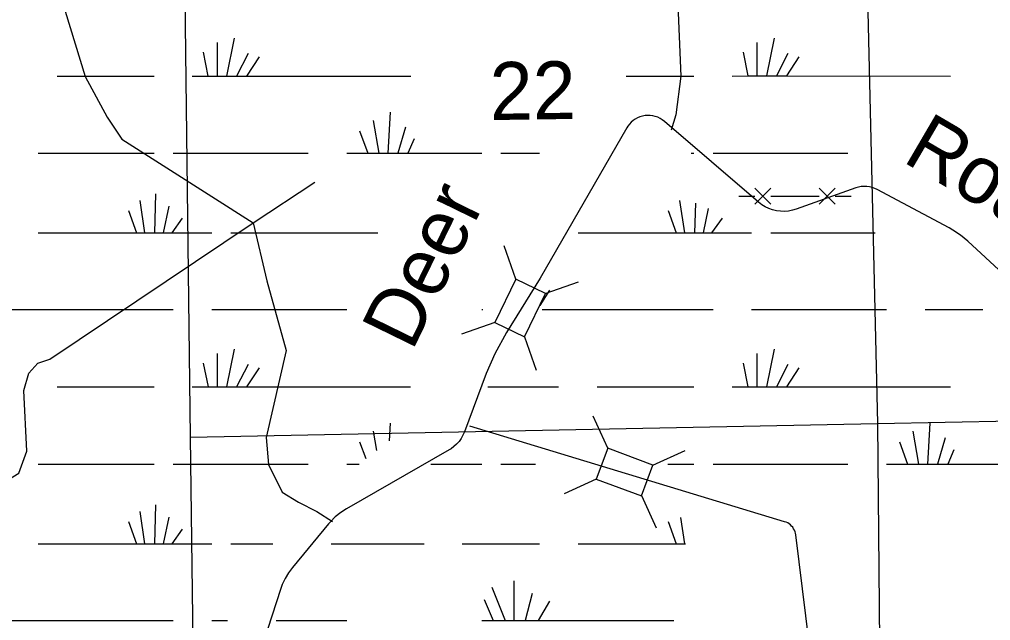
# Model space of a CAD drawing. Extents: x 2480962 to 2688785, y 277103 to 599240.
# Drawn here: x 2562534 to 2570092, y 570215 to 574894 of the extents above; entities that cross this region are included whole.
import ezdxf

# ---------------------------------------------------------------- set-up
doc = ezdxf.new("R2010")
doc.units = 0
for name, color, linetype in [('Section Lines', 7, 'Continuous'), ('Section Numbers', 7, 'Continuous'), ('Swamps', 7, 'Continuous'), ('Uninventoried Roads and Features', 7, 'Continuous')]:
    doc.layers.add(name, color=color, linetype=linetype)

msp = doc.modelspace()

# ---------------------------------------------------------------- linework, layer by layer
at = {"layer": 'Section Lines'}
for p, q in [((2569087.614, 577031.469), (2569211.266, 571749.459)), ((2563866.349, 571643.101), (2563799.855, 576891.065)), ((2569211.266, 571749.459), (2574538.346, 571851.159)), ((2563866.349, 571643.101), (2569211.266, 571749.459)), ((2569211.266, 571749.459), (2569261.008, 566470.808)), ((2563931.26, 566383.051), (2563866.349, 571643.101))]:
    msp.add_line(p, q, dxfattribs=at)
msp.add_lwpolyline([(2563801.01, 570927.976), (2563719.512, 570812.91)], dxfattribs=at)
at = {"layer": 'Swamps'}
for points in [[(2564205.672, 574747.096), (2564146.179, 574453.904)], [(2568406.922, 574747.104), (2568347.429, 574453.911)], [(2564071.923, 574713.718), (2564071.929, 574453.903)], [(2568273.423, 574713.726), (2568273.429, 574453.909)], [(2563964.425, 574639.465), (2564001.429, 574453.901)], [(2564313.175, 574628.346), (2564224.179, 574453.905)], [(2564398.676, 574602.347), (2564302.179, 574453.906)], [(2568165.675, 574639.473), (2568202.929, 574453.908)], [(2568514.675, 574628.354), (2568425.429, 574453.912)], [(2568599.926, 574602.355), (2568503.429, 574453.913)], [(2562828.679, 574453.882), (2563582.179, 574453.894)], [(2563878.929, 574453.899), (2564001.429, 574453.901)], [(2564001.429, 574453.901), (2564071.929, 574453.903)], [(2564071.929, 574453.903), (2564146.179, 574453.904)], [(2564146.179, 574453.904), (2564224.179, 574453.905)], [(2564224.179, 574453.905), (2564302.179, 574453.906)], [(2564302.179, 574453.906), (2565578.929, 574453.865)], [(2567257.134, 574453.893), (2567783.429, 574453.901)], [(2568080.429, 574453.906), (2568202.929, 574453.908)], [(2568202.929, 574453.908), (2568273.429, 574453.909)], [(2568273.429, 574453.909), (2568347.429, 574453.911)], [(2568347.429, 574453.911), (2568425.429, 574453.912)], [(2568425.429, 574453.912), (2568503.429, 574453.913)], [(2568503.429, 574453.913), (2569780.179, 574453.872)], [(2565419.186, 574171.796), (2565400.693, 573852.603)], [(2565285.687, 574108.73), (2565330.193, 573852.602)], [(2565537.938, 574056.734), (2565478.693, 573852.605)], [(2565181.689, 574027.102), (2565244.693, 573852.664)], [(2565604.69, 573963.983), (2565556.443, 573852.606)], [(2562680.193, 573852.621), (2563582.193, 573852.636)], [(2563730.443, 573852.639), (2564780.943, 573852.656)], [(2565081.443, 573852.661), (2565244.693, 573852.664)], [(2565244.693, 573852.664), (2565330.193, 573852.602)], [(2565330.193, 573852.602), (2565400.693, 573852.603)], [(2565400.693, 573852.603), (2565478.693, 573852.605)], [(2565478.693, 573852.605), (2565556.443, 573852.606)], [(2565556.443, 573852.606), (2566131.943, 573852.616)], [(2566280.193, 573852.618), (2566580.943, 573852.623)], [(2567761.193, 573852.643), (2567783.443, 573852.643)], [(2567931.943, 573852.645), (2568982.193, 573852.663)], [(2569679.943, 573852.612), (2569757.943, 573852.614)], [(2563593.2, 573537.132), (2563585.707, 573232.815)], [(2563470.701, 573485.192), (2563507.957, 573232.814)], [(2563697.202, 573440.633), (2563652.707, 573232.816)], [(2567671.951, 573485.199), (2567709.207, 573232.821)], [(2567794.452, 573462.951), (2567787.207, 573232.822)], [(2563381.703, 573407.252), (2563444.707, 573232.813)], [(2567582.953, 573407.258), (2567646.207, 573232.82)], [(2567894.703, 573422.077), (2567853.957, 573232.824)], [(2563800.954, 573347.883), (2563719.457, 573232.817)], [(2568002.455, 573347.89), (2567920.707, 573232.825)], [(2562680.207, 573232.8), (2563444.707, 573232.813)], [(2563444.707, 573232.813), (2563507.957, 573232.814)], [(2563507.957, 573232.814), (2563585.707, 573232.815)], [(2563585.707, 573232.815), (2563652.707, 573232.816)], [(2563652.707, 573232.816), (2563719.457, 573232.817)], [(2563719.457, 573232.817), (2564031.207, 573232.822)], [(2564179.707, 573232.825), (2565324.059, 573232.797)], [(2566881.457, 573232.808), (2567646.207, 573232.82)], [(2567646.207, 573232.82), (2567709.207, 573232.821)], [(2567709.207, 573232.821), (2567787.207, 573232.822)], [(2567787.207, 573232.822), (2567853.957, 573232.824)], [(2567853.957, 573232.824), (2567920.707, 573232.825)], [(2567920.707, 573232.825), (2568232.457, 573232.83)], [(2568380.957, 573232.832), (2569193.707, 573232.846)], [(2566658.967, 572787.423), (2566584.72, 572668.67)], [(2562368.47, 572635.287), (2563730.471, 572635.248)], [(2564031.221, 572635.252), (2565081.471, 572635.27)], [(2566131.721, 572635.287), (2566139.221, 572635.287)], [(2566603.221, 572635.295), (2567931.971, 572635.254)], [(2568232.471, 572635.258), (2569282.721, 572635.276)], [(2569583.471, 572635.281), (2570032.471, 572635.288)], [(2564205.728, 572327.188), (2564146.234, 572033.996)], [(2568406.978, 572327.195), (2568347.485, 572034.002)], [(2564071.978, 572293.811), (2564071.984, 572033.995)], [(2568273.229, 572293.817), (2568273.235, 572034.001)], [(2563964.48, 572219.558), (2564001.484, 572033.994)], [(2564313.23, 572208.438), (2564224.234, 572033.998)], [(2564398.731, 572182.502), (2564302.234, 572033.999)], [(2568165.731, 572219.565), (2568202.735, 572034)], [(2568514.481, 572208.445), (2568425.485, 572034.003)], [(2568599.981, 572182.446), (2568503.485, 572034.005)], [(2562828.734, 572034.037), (2563581.984, 572033.987)], [(2563878.984, 572033.992), (2564001.484, 572033.994)], [(2564001.484, 572033.994), (2564071.984, 572033.995)], [(2564071.984, 572033.995), (2564146.234, 572033.996)], [(2564146.234, 572033.996), (2564224.234, 572033.998)], [(2564224.234, 572033.998), (2564302.234, 572033.999)], [(2564302.234, 572033.999), (2565578.735, 572034.02)], [(2566179.985, 572034.03), (2566729.485, 572034.039)], [(2567029.985, 572034.043), (2567783.485, 572033.993)], [(2568080.235, 572033.998), (2568202.735, 572034)], [(2568202.735, 572034), (2568273.235, 572034.001)], [(2568273.235, 572034.001), (2568347.485, 572034.002)], [(2568347.485, 572034.002), (2568425.485, 572034.003)], [(2568425.485, 572034.003), (2568503.485, 572034.005)], [(2568503.485, 572034.005), (2569780.235, 572034.025)], [(2565419.241, 571751.95), (2565411.744, 571614.636)], [(2569620.492, 571751.957), (2569601.999, 571432.764)], [(2565285.742, 571688.822), (2565311.746, 571540.384)], [(2569486.993, 571688.829), (2569531.499, 571432.763)], [(2569739.244, 571636.894), (2569679.999, 571432.765)], [(2565181.744, 571607.194), (2565229.997, 571477.318)], [(2569382.995, 571607.201), (2569446.249, 571432.762)], [(2569806.246, 571544.082), (2569757.999, 571432.767)], [(2562680.248, 571432.776), (2563581.998, 571432.729)], [(2563730.498, 571432.731), (2564780.998, 571432.749)], [(2565081.498, 571432.753), (2565177.998, 571432.755)], [(2565734.748, 571432.764), (2566131.748, 571432.771)], [(2566280.248, 571432.773), (2566551.248, 571432.777)], [(2567579.249, 571432.731), (2567783.499, 571432.734)], [(2567931.999, 571432.737), (2568982.249, 571432.754)], [(2569282.749, 571432.759), (2569446.249, 571432.762)], [(2569446.249, 571432.762), (2569531.499, 571432.763)], [(2569531.499, 571432.763), (2569601.999, 571432.764)], [(2569601.999, 571432.764), (2569679.999, 571432.765)], [(2569679.999, 571432.765), (2569757.999, 571432.767)], [(2569757.999, 571432.767), (2570333.249, 571432.776)], [(2563593.255, 571117.287), (2563585.762, 570812.971)], [(2563470.756, 571065.347), (2563507.762, 570812.969)], [(2563697.257, 571020.787), (2563652.512, 570812.972)], [(2567679.508, 571017.102), (2567709.263, 570812.913)], [(2563381.758, 570987.407), (2563444.762, 570812.968)], [(2567583.009, 570987.35), (2567646.013, 570812.912)], [(2562680.262, 570812.956), (2563444.762, 570812.968)], [(2563444.762, 570812.968), (2563507.762, 570812.969)], [(2563507.762, 570812.969), (2563585.762, 570812.971)], [(2563585.762, 570812.971), (2563652.512, 570812.972)], [(2563652.512, 570812.972), (2563719.512, 570812.91)], [(2563719.512, 570812.91), (2564031.262, 570812.915)], [(2564179.762, 570812.917), (2564506.262, 570812.923)], [(2564959.012, 570812.93), (2565682.762, 570812.942)], [(2565979.763, 570812.947), (2566581.013, 570812.956)], [(2566881.513, 570812.961), (2567646.013, 570812.912)], [(2567646.013, 570812.912), (2567709.263, 570812.913)], [(2567709.263, 570812.913), (2567716.513, 570812.913)], [(2566380.519, 570523.449), (2566380.526, 570215.383)], [(2566209.77, 570475.196), (2566313.776, 570215.382)], [(2566525.271, 570426.95), (2566469.526, 570215.384)], [(2566150.523, 570378.693), (2566221.026, 570215.38)], [(2566658.773, 570367.577), (2566569.776, 570215.386)], [(2562368.526, 570215.38), (2563730.526, 570215.402)], [(2564031.276, 570215.407), (2564153.776, 570215.409)], [(2564532.276, 570215.415), (2565081.526, 570215.424)], [(2566131.776, 570215.379), (2566221.026, 570215.38)], [(2566221.026, 570215.38), (2566313.776, 570215.382)], [(2566313.776, 570215.382), (2566380.526, 570215.383)], [(2566380.526, 570215.383), (2566469.526, 570215.384)], [(2566469.526, 570215.384), (2566569.776, 570215.386)], [(2566569.776, 570215.386), (2567627.527, 570215.403)]]:
    msp.add_lwpolyline(points, dxfattribs=at)
at = {"layer": 'Uninventoried Roads and Features'}
for p, q in [((2567259.972, 574050.262), (2566587.481, 572880.065)), ((2568285.798, 573472.03), (2567553.128, 574100.603)), ((2564352.172, 573311.349), (2564834.021, 573627.657)), ((2568131.969, 573518.448), (2568256.969, 573518.45)), ((2568256.967, 573580.95), (2568381.97, 573455.953)), ((2568381.968, 573580.953), (2568256.97, 573455.95)), ((2568381.969, 573518.453), (2568756.969, 573518.462)), ((2569044.554, 573582.719), (2568580.037, 573417.398)), ((2568756.968, 573580.962), (2568881.971, 573455.965)), ((2568881.968, 573580.965), (2568756.971, 573455.962)), ((2568881.969, 573518.465), (2569006.969, 573518.468)), ((2569768.985, 573271.287), (2569210.195, 573570.319)), ((2566396.545, 572872.019), (2566305.707, 573131.536)), ((2570188.805, 572913.072), (2569914.975, 573167.136)), ((2566396.545, 572872.019), (2566233.873, 572534.138)), ((2566587.481, 572880.065), (2566325.084, 572457.955)), ((2566627.205, 572760.968), (2566396.545, 572872.019)), ((2566625.414, 572760.341), (2566884.931, 572851.179)), ((2566464.533, 572423.087), (2566627.205, 572760.968)), ((2566233.873, 572534.138), (2565974.356, 572443.3)), ((2566233.873, 572534.138), (2566464.533, 572423.087)), ((2566464.533, 572423.087), (2566555.372, 572163.57)), ((2566167.247, 572137.244), (2565997.157, 571683.313)), ((2567113.043, 571556.802), (2566998.794, 571806.898)), ((2568489.098, 570985.216), (2566039.511, 571727.979)), ((2565878.578, 571543.751), (2565079.615, 571085.528)), ((2567113.043, 571556.803), (2567023.607, 571316.933)), ((2567464.415, 571425.793), (2567113.043, 571556.803)), ((2567464.415, 571425.793), (2567714.511, 571540.042)), ((2567374.979, 571185.923), (2567464.415, 571425.793)), ((2567023.607, 571316.933), (2566773.511, 571202.683)), ((2567023.607, 571316.933), (2567374.979, 571185.923)), ((2567374.19, 571187.65), (2567488.44, 570937.554)), ((2564939.613, 570967.722), (2564658.748, 570629.143)), ((2568814.729, 568955.804), (2568575.9, 570882.132)), ((2564568.899, 570466.103), (2564210.429, 569365.472))]:
    msp.add_line(p, q, dxfattribs=at)
for points in [[(2564965.971, 577327.08), (2567285.095, 576271.594), (2567408.435, 576151.68), (2567506.106, 576112.157), (2567597.829, 576016.399), (2567621.587, 575874.101), (2567681.656, 574453.4), (2567642.953, 574150.694), (2567606.132, 574033.596)], [(2562642.19, 576604.545), (2562701.293, 575951.139), (2562676.775, 575749.375), (2562662.832, 575640.709), (2562771.879, 575361.867), (2562888.725, 574957.632), (2563045.453, 574450.249), (2563217.369, 574134.681), (2563330.787, 573962.278), (2564352.172, 573311.349)], [(2567553.128, 574100.603), (2567537.12, 574112.942), (2567519.91, 574123.542), (2567501.686, 574132.284), (2567482.647, 574139.073), (2567463.004, 574143.836), (2567442.971, 574146.517), (2567422.766, 574147.091), (2567402.613, 574145.551), (2567382.731, 574141.91), (2567363.338, 574136.213), (2567344.648, 574128.52), (2567326.864, 574118.914), (2567310.181, 574107.502), (2567294.782, 574094.409), (2567280.838, 574079.778), (2567268.497, 574063.769), (2567259.972, 574050.262)], [(2569210.195, 573570.319), (2569190.749, 573579.449), (2569170.457, 573586.497), (2569149.54, 573591.385), (2569128.226, 573594.06), (2569106.749, 573594.492), (2569085.344, 573592.677), (2569064.247, 573588.634), (2569044.554, 573582.719)], [(2568580.037, 573417.398), (2568550.114, 573408.483), (2568519.423, 573402.745), (2568488.301, 573400.246), (2568457.088, 573401.015), (2568426.126, 573405.041), (2568395.755, 573412.282), (2568366.307, 573422.659), (2568338.105, 573436.056), (2568311.456, 573452.328), (2568286.656, 573471.296), (2568285.798, 573472.03)], [(2560974.029, 571201.403), (2562266.434, 571254.604), (2562449.761, 571312.417), (2562529.165, 571363.175), (2562591.262, 571535.167), (2562568.751, 572006.081), (2562606.952, 572140.617), (2562677.801, 572218.172), (2562769.373, 572249.975), (2564352.172, 573311.349)], [(2564352.172, 573311.349), (2564458.913, 572860.417), (2564611.014, 572316.169), (2564505.573, 571866.454), (2564454.809, 571640.69), (2564472.983, 571430.572), (2564578.102, 571215.392), (2564705.887, 571138.136), (2564848.965, 571065.217), (2564970.969, 570987.784)], [(2569914.975, 573167.136), (2569858.665, 573214.144), (2569797.75, 573255.009), (2569768.985, 573271.287)], [(2566325.084, 572457.955), (2566233.554, 572291.918), (2566167.248, 572137.244)], [(2565997.157, 571683.313), (2565985.862, 571657.387), (2565971.919, 571632.784), (2565955.481, 571609.774), (2565936.728, 571588.607), (2565915.864, 571569.518), (2565893.12, 571552.713), (2565878.578, 571543.751)], [(2565079.615, 571085.528), (2565034.371, 571056.331), (2564992.427, 571022.563), (2564954.24, 570984.596), (2564939.613, 570967.722)], [(2568575.9, 570882.132), (2568573.638, 570894.872), (2568570.057, 570907.305), (2568565.197, 570919.295), (2568559.108, 570930.712), (2568551.861, 570941.43), (2568543.533, 570951.332), (2568534.215, 570960.308), (2568524.01, 570968.262), (2568513.029, 570975.106), (2568501.394, 570980.764), (2568489.231, 570985.175), (2568489.098, 570985.216)], [(2564658.748, 570629.143), (2564627.743, 570587.514), (2564601.261, 570542.871), (2564579.591, 570495.705), (2564568.899, 570466.103)]]:
    msp.add_lwpolyline(points, dxfattribs=at)

# ---------------------------------------------------------------- texts
at = {"layer": 'Section Numbers'}
msp.add_text('22', height=450, rotation=0.8221389, dxfattribs=at).set_placement((2566197.325, 574110.564))
at = {"layer": 'Uninventoried Roads and Features'}
for s, rotation, p in [('Road', 329.6771111, (2569396.564, 573792.78)), ('Deer', 63.9782833, (2565589.148, 572304.627))]:
    msp.add_text(s, height=450, rotation=rotation, dxfattribs=at).set_placement(p)

doc.saveas('drawing.dxf')
